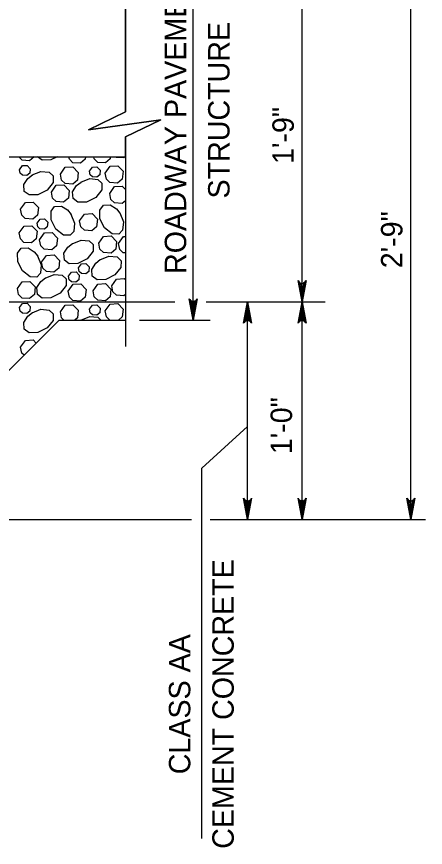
# Model space of a CAD drawing. Extents: x 636530 to 644067, y 294168 to 299122.
# Drawn here: x 639371 to 639428.2, y 297333.8 to 297450.2 of the extents above; entities that cross this region are included whole.
import ezdxf

# ---------------------------------------------------------------- set-up
doc = ezdxf.new("R2010")
doc.units = 0
doc.layers.add('1', color=7, linetype='Continuous')

msp = doc.modelspace()

# ---------------------------------------------------------------- linework, layer by layer
at = {"layer": '1'}
for p, q in [((639386.18, 297466.14), (639386.18, 297436.91)), ((639395.68, 297407.72), (639395.68, 297463.6)), ((639410.92, 297410.26), (639410.92, 297463.6)), ((639426.16, 297379.78), (639426.16, 297463.6)), ((639386.18, 297433.39), (639386.18, 297404.04)), ((639331.21, 297430.58), (639386.18, 297430.58)), ((639310.89, 297410.26), (639393.11, 297410.26)), ((639397.49, 297410.26), (639414.14, 297410.26)), ((639403.3, 297379.78), (639403.3, 297410.26)), ((639410.92, 297379.78), (639410.92, 297410.26)), ((639326.13, 297356.92), (639376.93, 297407.72)), ((639376.93, 297407.72), (639386.18, 297407.72)), ((639388.15, 297407.72), (639398.08, 297407.72)), ((639396.88, 297386.97), (639403.3, 297392.83)), ((639396.88, 297335.09), (639396.88, 297386.97)), ((639314.18, 297379.78), (639395.45, 297379.78)), ((639398.08, 297379.78), (639428.19, 297379.78))]:
    msp.add_line(p, q, dxfattribs=at)
msp.add_lwpolyline([(639092.35, 297450.9), (639234.69, 297450.9), (639234.69, 297410.26), (639310.89, 297410.26), (639331.21, 297430.58), (639386.18, 297430.58), (639386.18, 297433.39), (639391.14, 297435.76), (639381, 297434.37), (639386.18, 297436.91), (639386.18, 297450.9), (639386.18, 297463.6), (639235.17, 297463.6), (639235.17, 297461.7), (639234.21, 297461.7), (639234.21, 297463.6), (639092.35, 297463.6)], close=True, dxfattribs=at)
for points in [[(639386.18, 297436.91), (639381, 297434.37), (639391.15, 297435.75), (639386.18, 297433.39)], [(639373.42, 297430.58), (639372.78, 297430.05), (639371.72, 297430.13), (639371.25, 297430.58)], [(639376.63, 297430.58), (639375.76, 297430.15), (639374.54, 297430.12), (639373.9, 297430.58)], [(639380.61, 297430.58), (639380.57, 297430.25), (639379.91, 297429.69), (639378.85, 297429.77), (639378.35, 297430.25), (639378.29, 297430.58)], [(639384.07, 297430.58), (639384.04, 297430.29), (639383.38, 297429.73), (639382.32, 297429.81), (639381.82, 297430.29), (639381.77, 297430.58)], [(639386.16, 297430.58), (639385.99, 297430.44), (639384.93, 297430.51), (639384.86, 297430.58)], [(639371.36, 297428.78), (639371.77, 297429.36), (639372.41, 297429.39), (639372.86, 297428.93), (639372.79, 297428.28), (639372.4, 297427.95), (639371.76, 297428), (639371.46, 297428.29), (639371.36, 297428.78)], [(639377.09, 297428.17), (639377.76, 297429.13), (639378.83, 297429.19), (639379.58, 297428.41), (639379.47, 297427.33), (639378.81, 297426.78), (639377.75, 297426.86), (639377.25, 297427.34), (639377.09, 297428.17)], [(639383.37, 297428.32), (639384.04, 297429.27), (639385.12, 297429.33), (639385.86, 297428.56), (639385.75, 297427.48), (639385.09, 297426.92), (639384.03, 297427), (639383.53, 297427.48), (639383.37, 297428.32)], [(639373.11, 297428.05), (639374.36, 297428.55), (639375.52, 297428.45), (639376.07, 297427.92), (639376.05, 297426.99), (639375.22, 297425.92), (639373.93, 297425.28), (639372.71, 297425.26), (639372.03, 297425.74), (639371.97, 297426.71), (639372.52, 297427.57), (639373.16, 297428.08)], [(639381.17, 297428.56), (639381.57, 297429.14), (639382.21, 297429.17), (639382.66, 297428.71), (639382.6, 297428.06), (639382.2, 297427.73), (639381.56, 297427.77), (639381.26, 297428.06), (639381.17, 297428.56)], [(639379.94, 297427.03), (639381.2, 297427.53), (639382.35, 297427.43), (639382.9, 297426.91), (639382.88, 297425.97), (639382.05, 297424.91), (639380.76, 297424.26), (639379.55, 297424.24), (639378.86, 297424.73), (639378.8, 297425.69), (639379.35, 297426.56), (639379.99, 297427.06)], [(639375.82, 297425.64), (639376.5, 297426.6), (639377.57, 297426.66), (639378.32, 297425.88), (639378.21, 297424.8), (639377.54, 297424.25), (639376.48, 297424.33), (639375.99, 297424.81), (639375.82, 297425.64)], [(639384, 297425.45), (639384.68, 297426.41), (639385.75, 297426.47), (639386.18, 297426.02)], [(639386.18, 297424.44), (639385.72, 297424.06), (639384.66, 297424.14), (639384.17, 297424.62), (639384, 297425.45)], [(639371.51, 297423.24), (639372.18, 297424.2), (639373.26, 297424.26), (639374, 297423.48), (639373.9, 297422.4), (639373.23, 297421.85), (639372.17, 297421.93), (639371.67, 297422.41), (639371.51, 297423.24)], [(639378.57, 297422.57), (639379.07, 297421.31), (639378.97, 297420.15), (639378.45, 297419.6), (639377.51, 297419.62), (639376.44, 297420.45), (639375.8, 297421.74), (639375.78, 297422.96), (639376.26, 297423.64), (639377.23, 297423.7), (639378.1, 297423.15), (639378.6, 297422.51)], [(639385.4, 297422.73), (639385.9, 297421.47), (639385.8, 297420.32), (639385.28, 297419.77), (639384.34, 297419.78), (639383.28, 297420.62), (639382.63, 297421.91), (639382.61, 297423.12), (639383.1, 297423.8), (639384.06, 297423.87), (639384.93, 297423.31), (639385.43, 297422.68)], [(639379.78, 297421.61), (639380.45, 297422.57), (639381.52, 297422.63), (639382.27, 297421.86), (639382.16, 297420.77), (639381.5, 297420.22), (639380.44, 297420.3), (639379.94, 297420.78), (639379.78, 297421.61)], [(639373.82, 297421.28), (639374.23, 297421.86), (639374.87, 297421.89), (639375.32, 297421.43), (639375.25, 297420.78), (639374.85, 297420.45), (639374.22, 297420.49), (639373.92, 297420.78), (639373.82, 297421.28)], [(639371.32, 297419.92), (639372, 297420.88), (639373.07, 297420.94), (639373.82, 297420.16), (639373.71, 297419.08), (639373.04, 297418.53), (639371.98, 297418.61), (639371.49, 297419.09), (639371.32, 297419.92)], [(639374.16, 297418.97), (639374.84, 297419.93), (639375.91, 297419.99), (639376.66, 297419.21), (639376.55, 297418.13), (639375.89, 297417.58), (639374.83, 297417.66), (639374.33, 297418.14), (639374.17, 297418.97)], [(639378.72, 297418.41), (639379.98, 297418.91), (639381.13, 297418.81), (639381.68, 297418.29), (639381.66, 297417.35), (639380.83, 297416.28), (639379.54, 297415.64), (639378.33, 297415.62), (639377.64, 297416.1), (639377.58, 297417.07), (639378.13, 297417.93), (639378.77, 297418.44)], [(639382.47, 297418.5), (639383.14, 297419.45), (639384.21, 297419.51), (639384.96, 297418.74), (639384.85, 297417.66), (639384.19, 297417.11), (639383.13, 297417.18), (639382.63, 297417.67), (639382.47, 297418.5)], [(639385.23, 297418.46), (639385.91, 297419.41), (639386.18, 297419.43)], [(639373.89, 297416.71), (639374.39, 297415.45), (639374.29, 297414.3), (639373.77, 297413.75), (639372.83, 297413.76), (639371.77, 297414.6), (639371.12, 297415.89), (639371.1, 297417.1), (639371.59, 297417.78), (639372.55, 297417.85), (639373.42, 297417.29), (639373.92, 297416.66)], [(639386.18, 297417.12), (639385.89, 297417.14), (639385.4, 297417.62), (639385.23, 297418.46)], [(639374.46, 297415.82), (639375.14, 297416.78), (639376.21, 297416.84), (639376.96, 297416.07), (639376.85, 297414.98), (639376.18, 297414.43), (639375.12, 297414.51), (639374.63, 297414.99), (639374.46, 297415.82)], [(639382.62, 297416.16), (639383.88, 297416.66), (639385.03, 297416.56), (639385.58, 297416.04), (639385.56, 297415.1), (639384.73, 297414.04), (639383.44, 297413.39), (639382.23, 297413.37), (639381.55, 297413.86), (639381.48, 297414.82), (639382.04, 297415.69), (639382.67, 297416.19)], [(639379.62, 297415.04), (639380.03, 297415.61), (639380.67, 297415.65), (639381.12, 297415.19), (639381.05, 297414.54), (639380.66, 297414.2), (639380.02, 297414.25), (639379.72, 297414.54), (639379.62, 297415.04)], [(639374.93, 297413.6), (639376.19, 297414.1), (639377.35, 297414), (639377.9, 297413.48), (639377.88, 297412.54), (639377.04, 297411.47), (639375.76, 297410.83), (639374.54, 297410.81), (639373.86, 297411.29), (639373.8, 297412.26), (639374.35, 297413.13), (639374.98, 297413.63)], [(639378.24, 297413.87), (639378.64, 297414.45), (639379.28, 297414.48), (639379.73, 297414.02), (639379.67, 297413.37), (639379.27, 297413.04), (639378.63, 297413.08), (639378.33, 297413.37), (639378.24, 297413.87)], [(639371.06, 297412.13), (639371.73, 297413.08), (639372.8, 297413.14), (639373.55, 297412.37), (639373.44, 297411.29), (639372.78, 297410.73), (639371.72, 297410.81), (639371.22, 297411.29), (639371.06, 297412.13)], [(639384.27, 297412.51), (639384.94, 297413.47), (639386.01, 297413.53), (639386.18, 297413.35)], [(639410.92, 297410.26), (639410.36, 297413.25), (639410.52, 297413.02), (639410.72, 297412.9), (639410.92, 297412.86), (639411.12, 297412.9), (639411.32, 297413.02), (639411.48, 297413.25), (639410.92, 297410.26), (639411.32, 297413.02), (639411.12, 297412.9), (639410.92, 297410.26), (639410.92, 297412.86), (639410.72, 297412.9), (639410.92, 297410.26), (639410.52, 297413.02)], [(639378.19, 297411.77), (639378.86, 297412.73), (639379.94, 297412.79), (639380.68, 297412.02), (639380.57, 297410.93), (639379.91, 297410.38), (639378.85, 297410.46), (639378.35, 297410.94), (639378.19, 297411.77)], [(639381.66, 297411.81), (639382.33, 297412.77), (639383.41, 297412.83), (639384.15, 297412.06), (639384.04, 297410.97), (639383.38, 297410.42), (639382.32, 297410.5), (639381.82, 297410.98), (639381.66, 297411.81)], [(639386.18, 297411.28), (639385.99, 297411.12), (639384.93, 297411.2), (639384.43, 297411.68), (639384.27, 297412.51)], [(639395.68, 297407.72), (639395.12, 297410.7), (639395.2, 297410.59), (639395.28, 297410.48), (639395.38, 297410.42), (639395.48, 297410.36), (639395.58, 297410.34), (639395.68, 297410.32), (639395.78, 297410.34), (639395.88, 297410.36), (639395.98, 297410.42), (639396.08, 297410.48), (639396.16, 297410.59), (639396.24, 297410.7), (639395.68, 297407.72), (639396.16, 297410.59), (639396.08, 297410.48), (639395.68, 297407.72), (639395.98, 297410.42), (639395.88, 297410.36), (639395.68, 297407.72), (639395.78, 297410.34), (639395.68, 297410.32), (639395.68, 297407.72), (639395.58, 297410.34), (639395.48, 297410.36), (639395.68, 297407.72), (639395.38, 297410.42), (639395.28, 297410.48), (639395.68, 297407.72), (639395.2, 297410.59)], [(639371.36, 297409.47), (639371.77, 297410.04), (639372.41, 297410.08), (639372.86, 297409.62), (639372.79, 297408.97), (639372.4, 297408.63), (639371.76, 297408.68), (639371.46, 297408.97), (639371.36, 297409.47)], [(639377.09, 297408.86), (639377.76, 297409.81), (639378.83, 297409.87), (639379.58, 297409.1), (639379.47, 297408.02), (639379.12, 297407.72)], [(639381.17, 297409.25), (639381.57, 297409.82), (639382.21, 297409.86), (639382.66, 297409.4), (639382.6, 297408.75), (639382.2, 297408.41), (639381.56, 297408.46), (639381.26, 297408.75), (639381.17, 297409.25)], [(639383.37, 297409), (639384.04, 297409.96), (639385.12, 297410.02), (639385.86, 297409.25), (639385.75, 297408.16), (639385.23, 297407.72)], [(639403.3, 297410.26), (639403.86, 297407.28), (639403.78, 297407.4), (639403.7, 297407.51), (639403.6, 297407.57), (639403.5, 297407.63), (639403.4, 297407.65), (639403.3, 297407.66), (639403.2, 297407.65), (639403.1, 297407.63), (639403, 297407.57), (639402.9, 297407.51), (639402.82, 297407.4), (639402.74, 297407.28), (639403.3, 297410.26), (639402.82, 297407.4), (639402.9, 297407.51), (639403.3, 297410.26), (639403, 297407.57), (639403.1, 297407.63), (639403.3, 297410.26), (639403.2, 297407.65), (639403.3, 297407.66), (639403.3, 297410.26), (639403.4, 297407.65), (639403.5, 297407.63), (639403.3, 297410.26), (639403.6, 297407.57), (639403.7, 297407.51), (639403.3, 297410.26), (639403.78, 297407.4)], [(639410.92, 297410.26), (639411.48, 297407.28), (639411.4, 297407.4), (639411.32, 297407.51), (639411.22, 297407.57), (639411.12, 297407.63), (639411.02, 297407.65), (639410.92, 297407.66), (639410.82, 297407.65), (639410.72, 297407.63), (639410.62, 297407.57), (639410.52, 297407.51), (639410.44, 297407.4), (639410.36, 297407.28), (639410.92, 297410.26), (639410.44, 297407.4), (639410.52, 297407.51), (639410.92, 297410.26), (639410.62, 297407.57), (639410.72, 297407.63), (639410.92, 297410.26), (639410.82, 297407.65), (639410.92, 297407.66), (639410.92, 297410.26), (639411.02, 297407.65), (639411.12, 297407.63), (639410.92, 297410.26), (639411.22, 297407.57), (639411.32, 297407.51), (639410.92, 297410.26), (639411.4, 297407.4)], [(639373.11, 297408.73), (639374.36, 297409.23), (639375.52, 297409.13), (639376.07, 297408.61), (639376.05, 297407.67), (639375.22, 297406.61), (639373.93, 297405.96), (639372.71, 297405.94), (639372.03, 297406.43), (639371.97, 297407.39), (639372.52, 297408.26), (639373.16, 297408.77)], [(639377.56, 297407.72), (639377.25, 297408.02), (639377.09, 297408.86)], [(639383.99, 297407.72), (639383.53, 297408.17), (639383.37, 297409)], [(639379.95, 297407.72), (639381.2, 297408.22), (639382.35, 297408.12), (639382.76, 297407.72)], [(639379.96, 297407.72), (639379.99, 297407.75)], [(639371.51, 297403.93), (639372.18, 297404.88), (639373.26, 297404.94), (639373.7, 297404.49)], [(639371.99, 297402.79), (639371.67, 297403.1), (639371.51, 297403.93)], [(639403.3, 297379.78), (639402.74, 297382.77), (639402.82, 297382.65), (639402.9, 297382.54), (639403, 297382.48), (639403.1, 297382.42), (639403.2, 297382.4), (639403.3, 297382.38), (639403.4, 297382.4), (639403.5, 297382.42), (639403.6, 297382.48), (639403.7, 297382.54), (639403.78, 297382.65), (639403.86, 297382.77), (639403.3, 297379.78), (639403.78, 297382.65), (639403.7, 297382.54), (639403.3, 297379.78), (639403.6, 297382.48), (639403.5, 297382.42), (639403.3, 297379.78), (639403.4, 297382.4), (639403.3, 297382.38), (639403.3, 297379.78), (639403.2, 297382.4), (639403.1, 297382.42), (639403.3, 297379.78), (639403, 297382.48), (639402.9, 297382.54), (639403.3, 297379.78), (639402.82, 297382.65)], [(639410.92, 297379.78), (639410.36, 297382.77), (639410.44, 297382.65), (639410.52, 297382.54), (639410.62, 297382.48), (639410.72, 297382.42), (639410.82, 297382.4), (639410.92, 297382.38), (639411.02, 297382.4), (639411.12, 297382.42), (639411.22, 297382.48), (639411.32, 297382.54), (639411.4, 297382.65), (639411.48, 297382.77), (639410.92, 297379.78), (639411.4, 297382.65), (639411.32, 297382.54), (639410.92, 297379.78), (639411.22, 297382.48), (639411.12, 297382.42), (639410.92, 297379.78), (639411.02, 297382.4), (639410.92, 297382.38), (639410.92, 297379.78), (639410.82, 297382.4), (639410.72, 297382.42), (639410.92, 297379.78), (639410.62, 297382.48), (639410.52, 297382.54), (639410.92, 297379.78), (639410.44, 297382.65)], [(639426.16, 297379.78), (639425.6, 297382.77), (639425.76, 297382.54), (639425.96, 297382.42), (639426.16, 297382.38), (639426.36, 297382.42), (639426.56, 297382.54), (639426.72, 297382.77), (639426.16, 297379.78), (639426.56, 297382.54), (639426.36, 297382.42), (639426.16, 297379.78), (639426.16, 297382.38), (639425.96, 297382.42), (639426.16, 297379.78), (639425.76, 297382.54)]]:
    msp.add_lwpolyline(points, dxfattribs=at)

# ---------------------------------------------------------------- texts
for s, p in [('ROADWAY PAVEMENT', (639394.7, 297414.18)), ('STRUCTURE', (639400.77, 297424.75)), ('1\'-9"', (639409.77, 297429.59)), ('2\'-9"', (639424.98, 297414.98)), ('1\'-0"', (639409.52, 297388.93)), ('CEMENT CONCRETE', (639401.36, 297333.65)), ('CLASS AA', (639395.28, 297344.09))]:
    msp.add_text(s, height=3, rotation=90, dxfattribs=at).set_placement(p)

doc.saveas('drawing.dxf')
